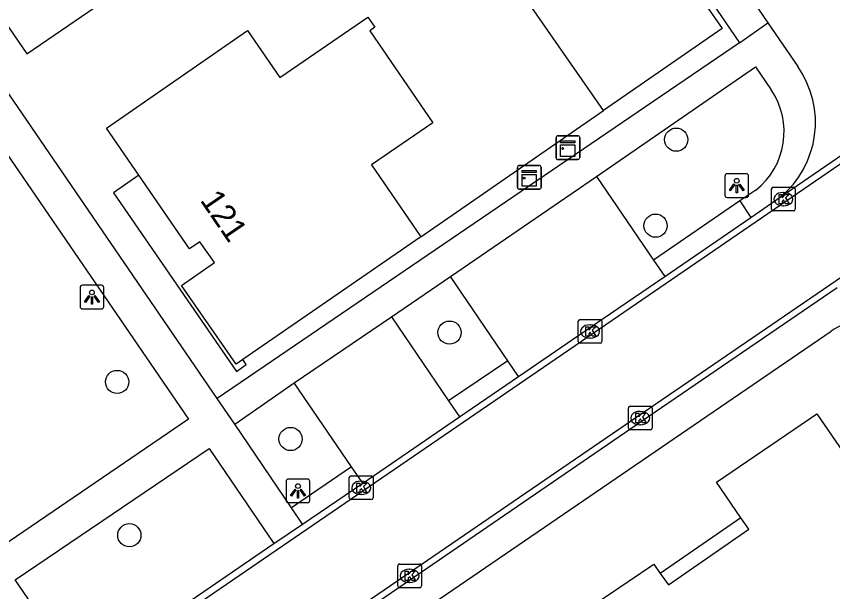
# Model space of a CAD drawing. Extents: x 155275 to 156263, y 382654 to 383635.
# Drawn here: x 155549.56 to 155583.98, y 383219.34 to 383243.58 of the extents above; entities that cross this region are included whole.
import ezdxf

# ---------------------------------------------------------------- set-up
doc = ezdxf.new("R2010")
doc.units = 0
for name, color, linetype in [('IMGEO_Boom', 7, 'Continuous'), ('IMGEO_Kast', 7, 'Continuous'), ('IMGEO_Kolk', 7, 'Continuous'), ('IMGEO_Lichtpunt', 7, 'Continuous'), ('IMGEO_Muur', 7, 'Continuous'), ('IMGEO_Pand', 7, 'Continuous'), ('IMGEO_Pand_nummerreeks', 7, 'Continuous'), ('IMGEO_Pand_overbouw', 7, 'Continuous'), ('IMGEO_Rijbaan_lokaal_gesloten', 7, 'Continuous'), ('IMGEO_Rijbaan_lokaal_open', 7, 'Continuous'), ('IMGEO_Voetpad_open', 7, 'Continuous')]:
    doc.layers.add(name, color=color, linetype=linetype)

msp = doc.modelspace()

# ---------------------------------------------------------------- linework, layer by layer
at = {"layer": 'IMGEO_Boom'}
for centre in [(155577.386, 383238.384), (155576.515, 383234.76), (155567.828, 383230.255), (155553.814, 383228.177), (155561.126, 383225.773), (155554.329, 383221.719)]:
    msp.add_circle(centre, 0.489, dxfattribs=at)
at = {"layer": 'IMGEO_Kast'}
for p, q in [((155572.319, 383237.623), (155572.319, 383238.464)), ((155572.319, 383238.464), (155572.319, 383237.623)), ((155572.394, 383238.548), (155573.235, 383238.548)), ((155573.235, 383238.548), (155572.394, 383238.548)), ((155573.319, 383238.473), (155573.319, 383237.632)), ((155573.319, 383237.632), (155573.319, 383238.473)), ((155570.767, 383237.299), (155571.608, 383237.299)), ((155571.608, 383237.299), (155570.767, 383237.299)), ((155573.244, 383237.548), (155572.403, 383237.548)), ((155572.403, 383237.548), (155573.244, 383237.548)), ((155570.692, 383236.374), (155570.692, 383237.215)), ((155570.692, 383237.215), (155570.692, 383236.374)), ((155571.692, 383237.224), (155571.692, 383236.383)), ((155571.692, 383236.383), (155571.692, 383237.224)), ((155571.617, 383236.299), (155570.776, 383236.299)), ((155570.776, 383236.299), (155571.617, 383236.299))]:
    msp.add_line(p, q, dxfattribs=at)
for points in [[(155572.514, 383238.338), (155573.114, 383238.338), (155573.114, 383238.253), (155572.514, 383238.253), (155572.514, 383238.338)], [(155572.514, 383238.163), (155573.114, 383238.163), (155573.114, 383237.674), (155572.514, 383237.674), (155572.514, 383238.163)], [(155570.887, 383237.089), (155571.487, 383237.089), (155571.487, 383237.004), (155570.887, 383237.004), (155570.887, 383237.089)], [(155570.887, 383236.914), (155571.487, 383236.914), (155571.487, 383236.425), (155570.887, 383236.425), (155570.887, 383236.914)]]:
    msp.add_lwpolyline(points, dxfattribs=at)
for centre in [(155572.598, 383238.012), (155570.971, 383236.763)]:
    msp.add_circle(centre, 0.0377, dxfattribs=at)
for centre, start, end in [((155572.397, 383238.47), 92.4484, 184.2845), ((155572.397, 383238.47), 92.4484, 184.2845), ((155573.241, 383238.47), 2.4484, 94.2845), ((155573.241, 383238.47), 2.4484, 94.2845), ((155572.397, 383237.626), 182.4484, 274.2845), ((155572.397, 383237.626), 182.4484, 274.2845), ((155573.241, 383237.626), 272.4484, 4.2845), ((155573.241, 383237.626), 272.4484, 4.2845), ((155570.77, 383237.221), 92.4484, 184.2845), ((155570.77, 383237.221), 92.4484, 184.2845), ((155571.614, 383237.221), 2.4484, 94.2845), ((155571.614, 383237.221), 2.4484, 94.2845), ((155570.77, 383236.377), 182.4484, 274.2845), ((155570.77, 383236.377), 182.4484, 274.2845), ((155571.614, 383236.377), 272.4484, 4.2845), ((155571.614, 383236.377), 272.4484, 4.2845)]:
    msp.add_arc(centre, 0.0779, start, end, dxfattribs=at)
at = {"layer": 'IMGEO_Kolk'}
for p, q in [((155581.405, 383235.454), (155581.405, 383236.306)), ((155581.48, 383236.38), (155582.332, 383236.38)), ((155582.406, 383236.306), (155582.406, 383235.454)), ((155581.893, 383236.16), (155581.918, 383236.16)), ((155581.916, 383235.6), (155581.891, 383235.6)), ((155582.332, 383235.38), (155581.48, 383235.38)), ((155573.255, 383229.879), (155573.255, 383230.731)), ((155573.33, 383230.805), (155574.182, 383230.805)), ((155574.256, 383230.731), (155574.256, 383229.879)), ((155573.743, 383230.585), (155573.768, 383230.585)), ((155574.182, 383229.805), (155573.33, 383229.805)), ((155573.766, 383230.025), (155573.741, 383230.025)), ((155575.368, 383226.229), (155575.368, 383227.081)), ((155575.443, 383227.155), (155576.295, 383227.155)), ((155575.856, 383226.935), (155575.881, 383226.935)), ((155576.369, 383227.081), (155576.369, 383226.229)), ((155575.879, 383226.375), (155575.854, 383226.375)), ((155576.295, 383226.155), (155575.443, 383226.155)), ((155563.678, 383224.219), (155564.53, 383224.219)), ((155563.603, 383223.293), (155563.603, 383224.145)), ((155564.091, 383223.999), (155564.116, 383223.999)), ((155564.604, 383224.145), (155564.604, 383223.293)), ((155564.53, 383223.219), (155563.678, 383223.219)), ((155564.114, 383223.439), (155564.089, 383223.439)), ((155565.643, 383219.581), (155565.643, 383220.433)), ((155565.718, 383220.507), (155566.57, 383220.507)), ((155566.644, 383220.433), (155566.644, 383219.581)), ((155566.131, 383220.287), (155566.156, 383220.287)), ((155566.154, 383219.727), (155566.129, 383219.727)), ((155566.57, 383219.507), (155565.718, 383219.507))]:
    msp.add_line(p, q, dxfattribs=at)
for points in [[(155581.405, 383235.454), (155581.405, 383236.306)], [(155581.48, 383236.38), (155582.332, 383236.38)], [(155582.406, 383236.306), (155582.406, 383235.454)], [(155581.726, 383236.08), (155581.849, 383236.08), (155581.849, 383235.929), (155581.979, 383236.08), (155582.143, 383236.08), (155581.997, 383235.929), (155582.15, 383235.68), (155581.998, 383235.68), (155581.913, 383235.844), (155581.849, 383235.777), (155581.849, 383235.68), (155581.726, 383235.68), (155581.726, 383236.08)], [(155582.332, 383235.38), (155581.48, 383235.38)], [(155573.255, 383229.879), (155573.255, 383230.731)], [(155573.33, 383230.805), (155574.182, 383230.805)], [(155574.256, 383230.731), (155574.256, 383229.879)], [(155573.576, 383230.505), (155573.699, 383230.505), (155573.699, 383230.354), (155573.829, 383230.505), (155573.993, 383230.505), (155573.847, 383230.354), (155574, 383230.105), (155573.848, 383230.105), (155573.763, 383230.269), (155573.699, 383230.202), (155573.699, 383230.105), (155573.576, 383230.105), (155573.576, 383230.505)], [(155574.182, 383229.805), (155573.33, 383229.805)], [(155575.368, 383226.229), (155575.368, 383227.081)], [(155575.443, 383227.155), (155576.295, 383227.155)], [(155576.369, 383227.081), (155576.369, 383226.229)], [(155575.689, 383226.855), (155575.812, 383226.855), (155575.812, 383226.704), (155575.942, 383226.855), (155576.106, 383226.855), (155575.96, 383226.704), (155576.113, 383226.455), (155575.961, 383226.455), (155575.876, 383226.619), (155575.812, 383226.552), (155575.812, 383226.455), (155575.689, 383226.455), (155575.689, 383226.855)], [(155576.295, 383226.155), (155575.443, 383226.155)], [(155563.678, 383224.219), (155564.53, 383224.219)], [(155563.603, 383223.293), (155563.603, 383224.145)], [(155563.924, 383223.919), (155564.047, 383223.919), (155564.047, 383223.768), (155564.177, 383223.919), (155564.341, 383223.919), (155564.195, 383223.768), (155564.348, 383223.519), (155564.196, 383223.519), (155564.111, 383223.683), (155564.047, 383223.616), (155564.047, 383223.519), (155563.924, 383223.519), (155563.924, 383223.919)], [(155564.604, 383224.145), (155564.604, 383223.293)], [(155564.53, 383223.219), (155563.678, 383223.219)], [(155565.643, 383219.581), (155565.643, 383220.433)], [(155565.718, 383220.507), (155566.57, 383220.507)], [(155566.644, 383220.433), (155566.644, 383219.581)], [(155565.964, 383220.207), (155566.087, 383220.207), (155566.087, 383220.056), (155566.217, 383220.207), (155566.381, 383220.207), (155566.235, 383220.056), (155566.388, 383219.807), (155566.236, 383219.807), (155566.151, 383219.971), (155566.087, 383219.904), (155566.087, 383219.807), (155565.964, 383219.807), (155565.964, 383220.207)], [(155566.57, 383219.507), (155565.718, 383219.507)]]:
    msp.add_lwpolyline(points, dxfattribs=at)
for centre, start, end in [((155581.482, 383236.304), 91.552, 178.448), ((155581.482, 383236.304), 91.552, 178.448), ((155582.33, 383236.304), 1.552, 88.448), ((155582.33, 383236.304), 1.552, 88.448), ((155581.482, 383235.456), 181.552, 268.448), ((155581.482, 383235.456), 181.552, 268.448), ((155582.33, 383235.456), 271.552, 358.448), ((155582.33, 383235.456), 271.552, 358.448), ((155573.332, 383230.729), 91.552, 178.448), ((155573.332, 383230.729), 91.552, 178.448), ((155574.18, 383230.729), 1.552, 88.448), ((155574.18, 383230.729), 1.552, 88.448), ((155573.332, 383229.881), 181.552, 268.448), ((155573.332, 383229.881), 181.552, 268.448), ((155574.18, 383229.881), 271.552, 358.448), ((155574.18, 383229.881), 271.552, 358.448), ((155575.445, 383227.079), 91.552, 178.448), ((155575.445, 383227.079), 91.552, 178.448), ((155576.293, 383227.079), 1.552, 88.448), ((155576.293, 383227.079), 1.552, 88.448), ((155575.445, 383226.231), 181.552, 268.448), ((155575.445, 383226.231), 181.552, 268.448), ((155576.293, 383226.231), 271.552, 358.448), ((155576.293, 383226.231), 271.552, 358.448), ((155563.68, 383224.143), 91.552, 178.448), ((155563.68, 383224.143), 91.552, 178.448), ((155564.528, 383224.143), 1.552, 88.448), ((155564.528, 383224.143), 1.552, 88.448), ((155563.68, 383223.295), 181.552, 268.448), ((155563.68, 383223.295), 181.552, 268.448), ((155564.528, 383223.295), 271.552, 358.448), ((155564.528, 383223.295), 271.552, 358.448), ((155565.72, 383220.431), 91.552, 178.448), ((155565.72, 383220.431), 91.552, 178.448), ((155566.568, 383220.431), 1.552, 88.448), ((155566.568, 383220.431), 1.552, 88.448), ((155565.72, 383219.583), 181.552, 268.448), ((155565.72, 383219.583), 181.552, 268.448), ((155566.568, 383219.583), 271.552, 358.448), ((155566.568, 383219.583), 271.552, 358.448)]:
    msp.add_arc(centre, 0.0765, start, end, dxfattribs=at)
for centre, major_axis, ratio, start_param, end_param in [((155581.892, 383235.88), (-0.387, 0.002), 0.722429, 4.712389, 7.853982), ((155581.917, 383235.88), (-0.39, 0.002), 0.717154, 1.570796, 4.712389), ((155573.742, 383230.305), (-0.387, 0.002), 0.722429, 4.712389, 7.853982), ((155573.767, 383230.305), (-0.39, 0.002), 0.717154, 1.570796, 4.712389), ((155575.855, 383226.655), (-0.387, 0.002), 0.722429, 4.712389, 7.853982), ((155575.88, 383226.655), (-0.39, 0.002), 0.717154, 1.570796, 4.712389), ((155564.09, 383223.719), (-0.387, 0.002), 0.722429, 4.712389, 7.853982), ((155564.115, 383223.719), (-0.39, 0.002), 0.717154, 1.570796, 4.712389), ((155566.13, 383220.007), (-0.387, 0.002), 0.722429, 4.712389, 7.853982), ((155566.155, 383220.007), (-0.39, 0.002), 0.717154, 1.570796, 4.712389)]:
    msp.add_ellipse(centre, major_axis=major_axis, ratio=ratio, start_param=start_param, end_param=end_param, dxfattribs=at)
at = {"layer": 'IMGEO_Lichtpunt'}
for p, q in [((155580.342, 383236.948), (155579.534, 383236.948)), ((155580.342, 383236.948), (155579.534, 383236.948)), ((155579.44, 383236.853), (155579.44, 383236.046)), ((155579.44, 383236.853), (155579.44, 383236.046)), ((155580.436, 383236.046), (155580.436, 383236.853)), ((155580.436, 383236.046), (155580.436, 383236.853)), ((155579.534, 383235.952), (155580.342, 383235.952)), ((155579.534, 383235.952), (155580.342, 383235.952)), ((155552.253, 383232.153), (155552.253, 383231.346)), ((155552.253, 383232.153), (155552.253, 383231.346)), ((155553.155, 383232.248), (155552.347, 383232.248)), ((155553.155, 383232.248), (155552.347, 383232.248)), ((155553.249, 383231.346), (155553.249, 383232.153)), ((155553.249, 383231.346), (155553.249, 383232.153)), ((155552.347, 383231.252), (155553.155, 383231.252)), ((155552.347, 383231.252), (155553.155, 383231.252)), ((155560.94, 383223.992), (155560.94, 383223.185)), ((155560.94, 383223.992), (155560.94, 383223.185)), ((155561.842, 383224.087), (155561.034, 383224.087)), ((155561.842, 383224.087), (155561.034, 383224.087)), ((155561.936, 383223.185), (155561.936, 383223.992)), ((155561.936, 383223.185), (155561.936, 383223.992)), ((155561.034, 383223.091), (155561.842, 383223.091)), ((155561.034, 383223.091), (155561.842, 383223.091))]:
    msp.add_line(p, q, dxfattribs=at)
for points in [[(155579.814, 383236.517), (155579.853, 383236.489), (155579.665, 383236.227), (155579.627, 383236.254), (155579.814, 383236.517)], [(155579.916, 383236.469), (155579.963, 383236.469), (155579.963, 383236.147), (155579.916, 383236.147), (155579.916, 383236.469)], [(155580.026, 383236.489), (155580.064, 383236.516), (155580.251, 383236.254), (155580.212, 383236.226), (155580.026, 383236.489)], [(155552.627, 383231.817), (155552.666, 383231.789), (155552.478, 383231.527), (155552.44, 383231.554), (155552.627, 383231.817)], [(155552.729, 383231.769), (155552.776, 383231.769), (155552.776, 383231.447), (155552.729, 383231.447), (155552.729, 383231.769)], [(155552.839, 383231.789), (155552.877, 383231.816), (155553.064, 383231.554), (155553.025, 383231.526), (155552.839, 383231.789)], [(155561.314, 383223.656), (155561.353, 383223.628), (155561.165, 383223.366), (155561.127, 383223.393), (155561.314, 383223.656)], [(155561.416, 383223.608), (155561.463, 383223.608), (155561.463, 383223.286), (155561.416, 383223.286), (155561.416, 383223.608)], [(155561.526, 383223.628), (155561.564, 383223.655), (155561.751, 383223.393), (155561.712, 383223.365), (155561.526, 383223.628)]]:
    msp.add_lwpolyline(points, dxfattribs=at)
for centre in [(155579.939, 383236.651), (155552.752, 383231.951), (155561.439, 383223.79)]:
    msp.add_circle(centre, 0.0994, dxfattribs=at)
for centre, start, end in [((155579.534, 383236.853), 90, 180), ((155579.534, 383236.853), 90, 180), ((155580.342, 383236.853), 0, 90), ((155580.342, 383236.853), 0, 90), ((155579.534, 383236.046), 180, 270), ((155579.534, 383236.046), 180, 270), ((155580.342, 383236.046), 270, 0), ((155580.342, 383236.046), 270, 360), ((155552.347, 383232.153), 90, 180), ((155552.347, 383232.153), 90, 180), ((155553.155, 383232.153), 0, 90), ((155553.155, 383232.153), 0, 90), ((155552.347, 383231.346), 180, 270), ((155552.347, 383231.346), 180, 270), ((155553.155, 383231.346), 270, 0), ((155553.155, 383231.346), 270, 360), ((155561.034, 383223.992), 90, 180), ((155561.034, 383223.992), 90, 180), ((155561.842, 383223.992), 0, 90), ((155561.842, 383223.992), 0, 90), ((155561.034, 383223.185), 180, 270), ((155561.034, 383223.185), 180, 270), ((155561.842, 383223.185), 270, 0), ((155561.842, 383223.185), 270, 360)]:
    msp.add_arc(centre, 0.0946, start, end, dxfattribs=at)
at = {"layer": 'IMGEO_Muur'}
msp.add_lwpolyline([(155566.612, 383234.296), (155574.315, 383239.607)], dxfattribs=at)
at = {"layer": 'IMGEO_Pand'}
for points in [[(155572.257, 383253.751), (155568.858, 383258.73), (155557.862, 383251.185), (155557.22, 383250.744), (155555.902, 383252.65), (155552.251, 383250.148), (155551.048, 383251.902), (155545.738, 383248.234), (155550.011, 383242.001), (155554.037, 383244.765), (155554.814, 383245.299), (155555.609, 383244.147), (155566.053, 383251.294), (155566.907, 383250.057), (155572.257, 383253.751)], [(155574.451, 383250.557), (155574.737, 383250.144), (155574.52, 383249.979), (155575.279, 383248.887), (155579.326, 383243.063), (155574.315, 383239.607), (155571.298, 383243.957), (155572.536, 383244.815), (155570.469, 383247.796), (155574.451, 383250.557)], [(155564.39, 383243.549), (155564.686, 383243.118), (155564.468, 383242.968), (155567.125, 383239.096), (155564.537, 383237.32), (155566.612, 383234.296), (155559.112, 383229.124), (155558.83, 383228.929), (155556.534, 383232.247), (155557.915, 383233.203), (155557.307, 383234.082), (155556.871, 383233.781), (155554.73, 383236.894), (155553.372, 383238.869), (155559.309, 383242.985), (155560.677, 383241.002), (155564.39, 383243.549)], [(155584.774, 383214.992), (155583.922, 383216.23), (155583.324, 383217.098), (155580.226, 383214.965), (155580.584, 383214.427), (155576.269, 383211.494), (155572.408, 383217.137), (155572.108, 383217.575), (155576.436, 383220.502), (155576.715, 383220.112), (155577.059, 383219.632), (155580.446, 383221.97), (155580.113, 383222.457), (155579.091, 383223.95), (155583.312, 383226.836), (155589.336, 383218.088), (155584.774, 383214.992)]]:
    msp.add_lwpolyline(points, dxfattribs=at)
at = {"layer": 'IMGEO_Pand_overbouw'}
for points in [[(155557.915, 383233.203), (155557.307, 383234.082), (155556.871, 383233.781), (155554.73, 383236.894), (155553.665, 383236.142), (155558.842, 383228.623), (155559.26, 383228.908), (155559.112, 383229.124), (155558.83, 383228.929), (155556.534, 383232.247)], [(155576.715, 383220.112), (155577.059, 383219.632), (155580.446, 383221.97), (155580.113, 383222.457)]]:
    msp.add_lwpolyline(points, close=True, dxfattribs=at)
at = {"layer": 'IMGEO_Rijbaan_lokaal_gesloten'}
for points in [[(155619.924, 383262.117), (155620.091, 383261.877), (155574.69, 383230.764), (155525.625, 383197.223), (155478.919, 383165.304), (155481.12, 383162.042), (155527.802, 383193.934), (155576.261, 383227.078), (155622.367, 383258.594), (155622.544, 383258.352)], [(155581.768, 383235.957), (155591.21, 383242.43)], [(155580.527, 383235.106), (155581.768, 383235.957)], [(155576.901, 383232.62), (155580.527, 383235.106)], [(155570.735, 383228.404), (155574.618, 383231.055), (155576.901, 383232.62)], [(155584.174, 383232.141), (155576.498, 383226.897), (155527.911, 383193.645), (155526.506, 383192.686)], [(155568.25, 383226.707), (155570.735, 383228.404)], [(155564.167, 383223.918), (155568.25, 383226.707)], [(155561.627, 383222.184), (155564.167, 383223.918)], [(155560.427, 383221.364), (155561.627, 383222.184)], [(155552.278, 383215.8), (155560.427, 383221.364)]]:
    msp.add_lwpolyline(points, dxfattribs=at)
at = {"layer": 'IMGEO_Rijbaan_lokaal_open'}
for points in [[(155517.287, 383336.916), (155581.249, 383243.309)], [(155581.249, 383243.309), (155582.508, 383241.467)]]:
    msp.add_lwpolyline(points, dxfattribs=at)
msp.add_arc((155579.168, 383239.111), 4.088, 309.5032, 35.1985, dxfattribs=at)
at = {"layer": 'IMGEO_Voetpad_open'}
for points in [[(155516.069, 383336.112), (155518.42, 383332.648), (155580.05, 383242.47)], [(155558.036, 383227.48), (155509.565, 383298.295), (155495.01, 383319.623), (155494.094, 383320.967)], [(155539.303, 383252.179), (155556.829, 383226.608), (155548.678, 383221.063), (155531.179, 383246.543), (155539.303, 383252.179)], [(155580.05, 383242.47), (155581.249, 383243.309)], [(155580.05, 383242.47), (155558.036, 383227.48)], [(155574.028, 383236.835), (155580.727, 383241.446), (155581.393, 383240.48)], [(155567.867, 383232.622), (155574.028, 383236.835)], [(155574.028, 383236.835), (155576.434, 383233.305)], [(155580.742, 383236.258), (155580.149, 383235.86), (155580.075, 383235.809)], [(155580.075, 383235.809), (155576.434, 383233.305)], [(155580.075, 383235.809), (155580.527, 383235.106)], [(155576.434, 383233.305), (155576.901, 383232.62)], [(155565.387, 383230.922), (155567.867, 383232.622)], [(155570.282, 383229.07), (155567.867, 383232.622)], [(155561.271, 383228.141), (155565.387, 383230.922)], [(155565.387, 383230.922), (155567.788, 383227.387)], [(155564.944, 383217.349), (155583.923, 383230.311)], [(155570.282, 383229.07), (155567.788, 383227.387)], [(155570.735, 383228.404), (155570.282, 383229.07)], [(155558.77, 383226.397), (155561.271, 383228.141)], [(155563.701, 383224.598), (155561.271, 383228.141)], [(155558.77, 383226.397), (155558.036, 383227.48)], [(155567.788, 383227.387), (155568.25, 383226.707)], [(155561.162, 383222.869), (155558.77, 383226.397)], [(155552.278, 383215.8), (155549.519, 383219.837), (155557.696, 383225.373), (155560.427, 383221.364)], [(155563.701, 383224.598), (155561.162, 383222.869)], [(155564.167, 383223.918), (155563.701, 383224.598)], [(155561.627, 383222.184), (155561.162, 383222.869)]]:
    msp.add_lwpolyline(points, dxfattribs=at)
for centre, radius, start, end in [((155578.796, 383238.719), 3.138, 308.337, 34.1319), ((155585.998, 383227.336), 3.627, 105.8767, 124.902)]:
    msp.add_arc(centre, radius, start, end, dxfattribs=at)

# ---------------------------------------------------------------- texts
at = {"layer": 'IMGEO_Pand_nummerreeks'}
msp.add_text('121', height=1, rotation=304.32, dxfattribs=at).set_placement((155557.286, 383235.833))

doc.saveas('drawing.dxf')
